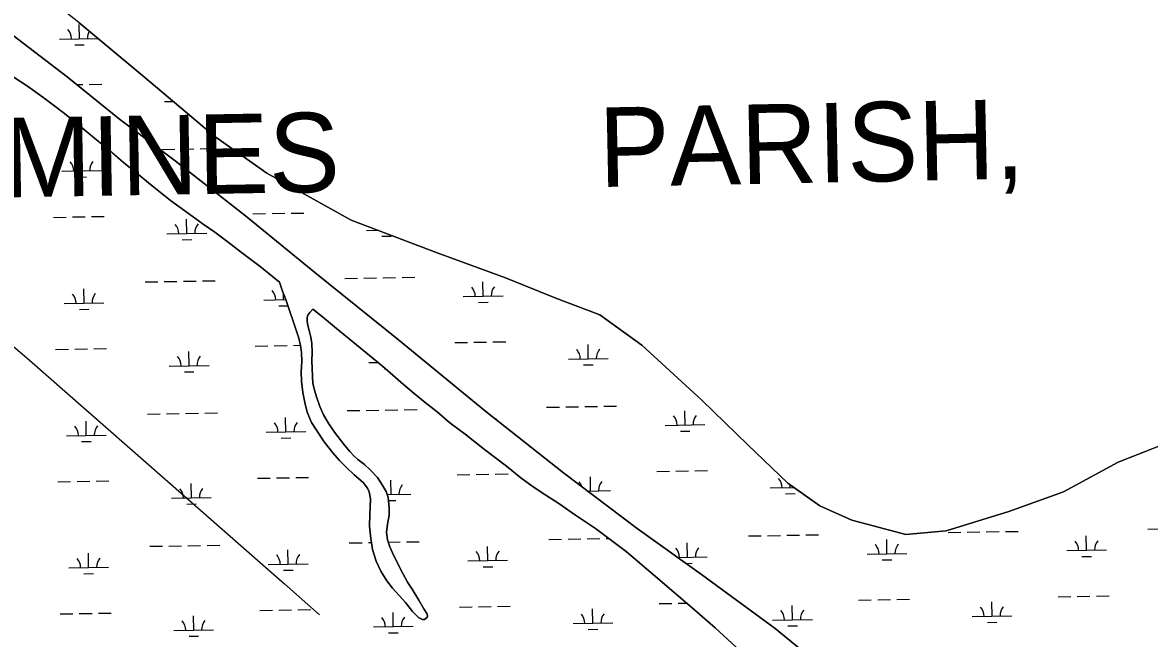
# Model space of a CAD drawing. Extents: x 3892998 to 3931244, y 278583 to 304547.
# Drawn here: x 3914480 to 3917313, y 298411 to 299961 of the extents above; entities that cross this region are included whole.
import ezdxf

# ---------------------------------------------------------------- set-up
doc = ezdxf.new("R2010")
doc.units = 0
for name, color, linetype in [('V-TOPO-GNAM-IDEN', 7, 'Continuous'), ('V-TOPO-SHOR', 7, 'Continuous'), ('V-UTIL-LINE', 7, 'Continuous'), ('V-WETL-SWMP', 7, 'Continuous')]:
    doc.layers.add(name, color=color, linetype=linetype)

msp = doc.modelspace()

# ---------------------------------------------------------------- linework, layer by layer
at = {"layer": 'V-TOPO-SHOR'}
msp.add_line((3915126.3, 299307.9), (3915108.8, 299322), dxfattribs=at)
for points in [[(3917386.7, 298914.8), (3917234.3, 298855.3), (3917097, 298780.6), (3916959.9, 298731.2), (3916802.6, 298681.9), (3916701.2, 298672.6), (3916564.9, 298709.2), (3916484.2, 298745.4), (3916403.7, 298801.7), (3916303.3, 298898.8), (3916187.8, 299011.1), (3916037.2, 299149.1), (3915931.5, 299225.9), (3915820.5, 299267.4), (3915694.4, 299319.1), (3915522.8, 299381.3), (3915305.9, 299464.1), (3915094.3, 299582.4), (3914963.5, 299674.6), (3914787.6, 299822.9), (3914621.7, 299961), (3914486, 300068.5), (3914320, 300191.4)], [(3914442.4, 299939), (3914592.5, 299824.4), (3914723.4, 299717.7), (3914863.8, 299613.3), (3915040.2, 299474.6), (3915214.7, 299332), (3915425.6, 299162.5), (3915644.4, 298982.7), (3915840, 298827.8), (3916025.6, 298688.1), (3916187.1, 298572), (3916372, 298436.4), (3916451.3, 298371.5)], [(3914963.5, 299433.2), (3914933.8, 299453.6), (3914915.4, 299467.4), (3914888.1, 299487.6), (3914852.3, 299513.4), (3914805.8, 299550.4), (3914768.5, 299581.1), (3914733.9, 299608.7), (3914699.2, 299638.6), (3914666, 299665.6), (3914636.8, 299689.8), (3914611.5, 299711), (3914585.1, 299732.1), (3914557.8, 299752.9), (3914531.3, 299772.9), (3914492.4, 299801.1), (3914454.1, 299826.4)], [(3915108.8, 299322), (3915077.6, 299346.8), (3915030.9, 299382.6), (3914993.2, 299410.8), (3914963.5, 299433.2)], [(3915210.2, 299240), (3915202.1, 299231.8), (3915197.2, 299225.1), (3915196, 299219), (3915195.5, 299209.3), (3915197, 299199.1), (3915200.7, 299186.6), (3915205.1, 299169.3), (3915207.7, 299153.4), (3915207.8, 299132), (3915207.6, 299109), (3915207.8, 299091.3), (3915208.6, 299069.7), (3915209.9, 299053.4), (3915213.1, 299039.1), (3915218.3, 299022), (3915227.4, 298995.3), (3915237, 298973.6), (3915250.3, 298951.7), (3915264.2, 298930.3), (3915289.1, 298898), (3915303.2, 298881.8), (3915314, 298870), (3915323.3, 298862), (3915339.5, 298849.1), (3915354.4, 298835.9), (3915372.3, 298816.3), (3915384.4, 298798.1), (3915394.2, 298781), (3915398.9, 298766.3), (3915401.6, 298740.3), (3915401.4, 298721.2), (3915397.5, 298698.8), (3915395.3, 298677.8), (3915397.5, 298659.5), (3915403.3, 298642), (3915413.7, 298619.5), (3915436.3, 298574.5), (3915448.2, 298553.4), (3915459.6, 298535.4), (3915476.6, 298507.5), (3915489.3, 298486.3), (3915496.7, 298474.4), (3915498.3, 298468), (3915497.2, 298463.9), (3915496, 298462.9), (3915490.9, 298458.9), (3915485.7, 298458.8), (3915475.6, 298464.4), (3915460.7, 298479.4), (3915442.6, 298501.6), (3915426.7, 298519.2), (3915410.2, 298538.2), (3915395.5, 298556.8), (3915381.2, 298581.1), (3915369.1, 298606), (3915360, 298635.1), (3915355.7, 298662.7), (3915352.6, 298693.9), (3915352.9, 298723.2), (3915354.2, 298742), (3915355, 298762.5), (3915351.4, 298780), (3915347.5, 298789.9), (3915336.5, 298803.7), (3915313.8, 298822.9), (3915294.5, 298841.2), (3915276.8, 298859), (3915260.1, 298878.8), (3915238, 298906.5), (3915219.2, 298935.5), (3915206.8, 298954.6), (3915195.6, 298981.1), (3915189.4, 299004.8), (3915185.1, 299030.4), (3915181.1, 299058.8), (3915180.2, 299082.6), (3915182.2, 299108.6), (3915181.2, 299130.6), (3915178.5, 299148.5), (3915174.9, 299166.8), (3915167, 299189.7), (3915160.4, 299209.6), (3915151.3, 299236.6), (3915145.5, 299253.7), (3915139.1, 299271.2), (3915134.4, 299283), (3915126.3, 299307.9)], [(3916284.3, 298380.2), (3916221, 298438.3), (3916163.5, 298488.4), (3916071.6, 298567.7), (3915998, 298630.4), (3915920.6, 298688.2), (3915867.6, 298723), (3915828.7, 298750.6), (3915795.8, 298771.5), (3915763.6, 298792.7), (3915732.7, 298815.3), (3915696.8, 298844.7), (3915641.8, 298887.1), (3915592.5, 298925), (3915554.2, 298954.2), (3915522.1, 298981.8), (3915492.6, 299005), (3915464.7, 299028), (3915438.2, 299050.3), (3915410.6, 299073.9), (3915384.7, 299096.2), (3915319.3, 299150), (3915269.6, 299190.9), (3915234.1, 299220.7), (3915234, 299220.8), (3915210.2, 299240)]]:
    msp.add_lwpolyline(points, dxfattribs=at)
at = {"layer": 'V-UTIL-LINE'}
msp.add_lwpolyline([(3913071, 300324.1), (3914491.1, 299117.1), (3915138.8, 298549.1), (3915227, 298470.6)], dxfattribs=at)
at = {"layer": 'V-WETL-SWMP'}
for p, q in [((3914621.7, 299961), (3914787.6, 299822.9)), ((3914623.1, 299920.2), (3914622.4, 299956.2)), ((3914592.5, 299824.4), (3914442.4, 299939)), ((3914573.1, 299919.4), (3914669.7, 299921.1)), ((3914611.3, 299904.6), (3914635.3, 299905)), ((3914723.4, 299717.7), (3914592.5, 299824.4)), ((3914616.7, 299804.7), (3914631.6, 299804.9)), ((3914647.6, 299805.2), (3914679.6, 299805.8)), ((3914787.6, 299822.9), (3914963.5, 299674.6)), ((3914837.3, 299762.1), (3914859.3, 299762.5)), ((3914875.5, 299747.3), (3914877.3, 299747.3)), ((3914863.8, 299613.3), (3914723.4, 299717.7)), ((3914963.5, 299674.6), (3915094.3, 299582.4)), ((3914830.5, 299641.9), (3914862.5, 299642.4)), ((3914878.5, 299642.7), (3914910.5, 299643.2)), ((3914926.5, 299643.5), (3914958.5, 299644.1)), ((3914628.8, 299587.6), (3914628.2, 299623.6)), ((3915040.2, 299474.6), (3914863.8, 299613.3)), ((3914578.8, 299586.8), (3914678.8, 299588.5)), ((3915094.3, 299582.4), (3915305.9, 299464.1)), ((3914617.1, 299572), (3914641.1, 299572.4)), ((3914557.4, 299470.9), (3914589.4, 299471.5)), ((3914605.4, 299471.8), (3914637.4, 299472.3)), ((3914653.4, 299472.6), (3914685.4, 299473.2)), ((3914893, 299430.3), (3914892.4, 299466.3)), ((3915214.7, 299332), (3915040.2, 299474.6)), ((3915059.3, 299479.6), (3915091.2, 299480.2)), ((3915107.2, 299480.5), (3915139.2, 299481)), ((3915155.2, 299481.3), (3915187.2, 299481.8)), ((3915305.9, 299464.1), (3915522.8, 299381.3)), ((3915344.9, 299438.1), (3915372.7, 299438.6)), ((3914843, 299429.4), (3914943, 299431.2)), ((3914881.3, 299414.7), (3914905.3, 299415.1)), ((3915383.1, 299423.4), (3915407.1, 299423.8)), ((3915522.8, 299381.3), (3915694.4, 299319.1)), ((3915425.6, 299162.5), (3915214.7, 299332)), ((3915386.1, 299318.8), (3915418.1, 299319.3)), ((3915434.1, 299319.6), (3915466.1, 299320.1)), ((3915694.4, 299319.1), (3915820.5, 299267.4)), ((3914634.6, 299255), (3914634, 299291)), ((3914788.3, 299308.4), (3914820.3, 299309)), ((3914836.3, 299309.2), (3914868.3, 299309.8)), ((3914884.3, 299310.1), (3914916.2, 299310.6)), ((3914932.2, 299310.9), (3914964.2, 299311.5)), ((3915290.1, 299317.1), (3915322.1, 299317.6)), ((3915338.1, 299317.9), (3915370.1, 299318.5)), ((3915638.2, 299272.4), (3915637.6, 299308.4)), ((3915086.4, 299262.8), (3915141.8, 299263.8)), ((3915136.4, 299263.7), (3915136.1, 299278.6)), ((3915588.2, 299271.5), (3915688.2, 299273.2)), ((3915820.5, 299267.4), (3915931.5, 299225.9)), ((3914584.6, 299254.1), (3914684.6, 299255.9)), ((3914622.8, 299239.4), (3914646.8, 299239.8)), ((3915124.7, 299248), (3915147.3, 299248.4)), ((3915626.5, 299256.7), (3915650.5, 299257.1)), ((3915931.5, 299225.9), (3916037.2, 299149.1)), ((3915161, 299148.7), (3915178.4, 299149)), ((3915644.4, 298982.7), (3915425.6, 299162.5)), ((3915566.8, 299155.7), (3915598.8, 299156.2)), ((3915614.8, 299156.5), (3915646.8, 299157.1)), ((3915662.8, 299157.3), (3915694.8, 299157.9)), ((3915902.4, 299115.1), (3915901.8, 299151.1)), ((3916037.2, 299149.1), (3916187.8, 299011.1)), ((3914563.2, 299138.3), (3914595.2, 299138.9)), ((3914611.2, 299139.1), (3914643.2, 299139.7)), ((3914659.2, 299140), (3914691.2, 299140.5)), ((3914898.8, 299097.7), (3914898.1, 299133.7)), ((3915065, 299147), (3915097, 299147.6)), ((3915113, 299147.8), (3915145, 299148.4)), ((3914848.8, 299096.8), (3914948.8, 299098.5)), ((3915350.6, 299105.5), (3915372.9, 299105.9)), ((3915852.4, 299114.2), (3915952.4, 299115.9)), ((3915890.7, 299099.4), (3915914.7, 299099.8)), ((3914887, 299082), (3914911, 299082.5)), ((3915388.9, 299090.7), (3915391, 299090.8)), ((3916187.8, 299011.1), (3916303.3, 298898.8)), ((3914938, 298978.3), (3914970, 298978.8)), ((3915295.9, 298984.5), (3915327.9, 298985)), ((3915343.8, 298985.3), (3915375.8, 298985.9)), ((3915391.8, 298986.1), (3915423.8, 298986.7)), ((3915439.8, 298987), (3915471.8, 298987.5)), ((3915840, 298827.8), (3915644.4, 298982.7)), ((3915797.7, 298993.2), (3915829.7, 298993.7)), ((3915845.7, 298994), (3915877.7, 298994.5)), ((3915893.7, 298994.8), (3915925.7, 298995.4)), ((3915941.7, 298995.6), (3915973.7, 298996.2)), ((3916145.8, 298948.4), (3916145.2, 298984.4)), ((3914640.3, 298922.4), (3914639.7, 298958.4)), ((3914794, 298975.8), (3914826, 298976.3)), ((3914842, 298976.6), (3914874, 298977.2)), ((3914890, 298977.4), (3914922, 298978)), ((3915142.2, 298931.1), (3915141.5, 298967.1)), ((3914590.3, 298921.5), (3914690.3, 298923.2)), ((3915092.2, 298930.2), (3915192.2, 298931.9)), ((3916095.8, 298947.6), (3916195.8, 298949.3)), ((3916134.1, 298932.8), (3916158.1, 298933.2)), ((3914628.6, 298906.7), (3914652.6, 298907.2)), ((3915130.4, 298915.4), (3915154.4, 298915.8)), ((3916303.3, 298898.8), (3916403.7, 298801.7)), ((3917234.3, 298855.3), (3917386.7, 298914.8)), ((3917097, 298780.6), (3917234.3, 298855.3)), ((3915070.8, 298814.4), (3915102.8, 298814.9)), ((3915118.8, 298815.2), (3915150.8, 298815.8)), ((3915166.8, 298816), (3915198.7, 298816.6)), ((3915406.4, 298773.7), (3915405.7, 298809.7)), ((3915572.6, 298823.1), (3915604.6, 298823.6)), ((3915620.6, 298823.9), (3915652.6, 298824.4)), ((3915668.6, 298824.7), (3915700.6, 298825.3)), ((3916025.6, 298688.1), (3915840, 298827.8)), ((3915908.2, 298782.4), (3915907.6, 298818.4)), ((3916074.4, 298831.7), (3916106.4, 298832.3)), ((3916122.4, 298832.6), (3916154.4, 298833.1)), ((3916170.4, 298833.4), (3916202.4, 298834)), ((3914568.9, 298805.7), (3914600.9, 298806.2)), ((3914616.9, 298806.5), (3914648.9, 298807.1)), ((3914664.9, 298807.3), (3914696.9, 298807.9)), ((3914904.5, 298765.1), (3914903.9, 298801.1)), ((3915900.5, 298782.3), (3915958.2, 298783.3)), ((3916360, 298790.3), (3916418.6, 298791.3)), ((3916403.7, 298801.7), (3916484.2, 298745.4)), ((3916410, 298791.1), (3916409.9, 298797.4)), ((3916959.9, 298731.2), (3917097, 298780.6)), ((3914854.5, 298764.2), (3914954.5, 298765.9)), ((3915396.6, 298773.6), (3915456.4, 298774.6)), ((3915399.7, 298758.2), (3915418.6, 298758.5)), ((3916398.3, 298775.5), (3916422.3, 298775.9)), ((3914892.8, 298749.4), (3914916.8, 298749.8)), ((3916484.2, 298745.4), (3916564.9, 298709.2)), ((3916802.6, 298681.9), (3916959.9, 298731.2)), ((3916564.9, 298709.2), (3916701.2, 298672.6)), ((3916187.1, 298572), (3916025.6, 298688.1)), ((3916305.3, 298669.2), (3916337.3, 298669.8)), ((3916353.3, 298670), (3916385.3, 298670.6)), ((3916401.3, 298670.9), (3916433.3, 298671.4)), ((3916449.3, 298671.7), (3916481.3, 298672.3)), ((3916701.2, 298672.6), (3916802.6, 298681.9)), ((3916807.1, 298677.9), (3916839.1, 298678.5)), ((3916855.1, 298678.7), (3916887.1, 298679.3)), ((3916903.1, 298679.6), (3916935.1, 298680.1)), ((3916951.1, 298680.4), (3916983.1, 298680.9)), ((3917155.3, 298633.2), (3917154.6, 298669.2)), ((3917308.9, 298686.6), (3917340.9, 298687.1)), ((3914799.8, 298643.2), (3914831.8, 298643.7)), ((3914847.8, 298644), (3914879.8, 298644.5)), ((3914895.8, 298644.8), (3914927.8, 298645.4)), ((3914943.8, 298645.6), (3914975.8, 298646.2)), ((3915301.6, 298651.8), (3915333.6, 298652.4)), ((3915349.6, 298652.7), (3915357.3, 298652.8)), ((3915399.5, 298653.5), (3915429.6, 298654.1)), ((3915445.6, 298654.3), (3915477.6, 298654.9)), ((3915649.8, 298607.1), (3915649.1, 298643.1)), ((3915803.4, 298660.5), (3915835.4, 298661.1)), ((3915851.4, 298661.4), (3915883.4, 298661.9)), ((3915899.4, 298662.2), (3915931.4, 298662.7)), ((3915947.4, 298663), (3915954.2, 298663.1)), ((3916151.6, 298615.8), (3916151, 298651.8)), ((3916653.4, 298624.5), (3916652.8, 298660.5)), ((3914646.1, 298589.7), (3914645.5, 298625.7)), ((3915147.9, 298598.4), (3915147.3, 298634.4)), ((3916126.8, 298615.4), (3916201.6, 298616.7)), ((3916603.4, 298623.6), (3916703.4, 298625.4)), ((3917105.3, 298632.3), (3917205.2, 298634)), ((3917143.5, 298617.5), (3917167.5, 298618)), ((3914596.1, 298588.9), (3914696.1, 298590.6)), ((3915097.9, 298597.6), (3915197.9, 298599.3)), ((3915136.2, 298582.8), (3915160.2, 298583.2)), ((3915599.8, 298606.3), (3915699.7, 298608)), ((3915638, 298591.5), (3915662, 298591.9)), ((3916147.7, 298600.3), (3916163.9, 298600.6)), ((3916641.7, 298608.9), (3916665.7, 298609.3)), ((3914634.4, 298574.1), (3914658.4, 298574.5)), ((3916372, 298436.4), (3916187.1, 298572)), ((3916080.2, 298499.1), (3916112.2, 298499.7)), ((3916128.2, 298500), (3916149.6, 298500.3)), ((3916582, 298507.8), (3916614, 298508.4)), ((3916630, 298508.6), (3916662, 298509.2)), ((3916678, 298509.5), (3916710, 298510)), ((3916917.6, 298467.2), (3916917, 298503.2)), ((3917083.9, 298516.5), (3917115.9, 298517)), ((3917131.8, 298517.3), (3917163.8, 298517.9)), ((3917179.8, 298518.2), (3917211.8, 298518.7)), ((3914574.7, 298473.1), (3914606.7, 298473.6)), ((3914622.7, 298473.9), (3914654.7, 298474.4)), ((3914670.7, 298474.7), (3914702.7, 298475.3)), ((3915076.5, 298481.7), (3915108.5, 298482.3)), ((3915124.5, 298482.6), (3915156.5, 298483.1)), ((3915172.5, 298483.4), (3915204.5, 298484)), ((3915412.1, 298441.1), (3915411.5, 298477.1)), ((3915578.4, 298490.4), (3915610.4, 298491)), ((3915626.3, 298491.3), (3915658.3, 298491.8)), ((3915674.3, 298492.1), (3915706.3, 298492.6)), ((3915914, 298449.8), (3915913.3, 298485.8)), ((3916415.8, 298458.5), (3916415.2, 298494.5)), ((3914910.3, 298432.4), (3914909.7, 298468.4)), ((3915362.1, 298440.3), (3915462.1, 298442)), ((3915864, 298448.9), (3915963.9, 298450.7)), ((3916365.8, 298457.6), (3916465.8, 298459.4)), ((3916404.1, 298442.9), (3916428.1, 298443.3)), ((3916867.6, 298466.3), (3916967.6, 298468)), ((3916905.9, 298451.5), (3916929.9, 298452)), ((3914860.3, 298431.6), (3914960.3, 298433.3)), ((3914898.6, 298416.8), (3914922.6, 298417.2)), ((3915400.4, 298425.5), (3915424.4, 298425.9)), ((3915902.2, 298434.2), (3915926.2, 298434.6)), ((3916451.3, 298371.5), (3916372, 298436.4))]:
    msp.add_line(p, q, dxfattribs=at)
for points in [[(3914454, 299826.4), (3914492.4, 299801.2), (3914531.3, 299773), (3914557.8, 299753), (3914585.1, 299732.2), (3914611.4, 299711), (3914636.7, 299689.8), (3914666, 299665.7), (3914699.1, 299638.7), (3914733.9, 299608.7), (3914768.4, 299581.2), (3914805.7, 299550.4), (3914852.3, 299513.4), (3914888, 299487.6), (3914915.3, 299467.4), (3914933.8, 299453.6), (3914963.5, 299433.2), (3914993.2, 299410.8), (3915030.9, 299382.6), (3915077.6, 299346.8), (3915108.8, 299322), (3915126.3, 299307.9)], [(3915126.3, 299307.9), (3915134.4, 299283), (3915139.1, 299271.2), (3915145.5, 299253.7), (3915151.3, 299236.6), (3915160.4, 299209.6), (3915167, 299189.7), (3915174.9, 299166.8), (3915178.5, 299148.5), (3915181.2, 299130.6), (3915182.2, 299108.6), (3915180.2, 299082.6), (3915181.1, 299058.8), (3915185.1, 299030.4), (3915189.4, 299004.8), (3915195.6, 298981.1), (3915206.8, 298954.6), (3915219.2, 298935.5), (3915238, 298906.5), (3915260.1, 298878.8), (3915276.8, 298859), (3915294.5, 298841.2), (3915313.8, 298822.9), (3915336.5, 298803.7), (3915347.5, 298789.9), (3915351.4, 298780), (3915355, 298762.5), (3915354.2, 298742), (3915352.9, 298723.2), (3915352.6, 298693.9), (3915355.7, 298662.7), (3915360, 298635.1), (3915369.1, 298606), (3915381.2, 298581.1), (3915395.5, 298556.8), (3915410.2, 298538.2), (3915426.7, 298519.2), (3915442.6, 298501.6), (3915460.7, 298479.4), (3915475.6, 298464.4), (3915485.7, 298458.8), (3915490.9, 298458.9), (3915496, 298462.9), (3915497.2, 298463.9), (3915498.3, 298468), (3915496.7, 298474.4), (3915489.3, 298486.3), (3915476.6, 298507.5), (3915459.6, 298535.4), (3915448.2, 298553.4), (3915436.3, 298574.5), (3915413.7, 298619.5), (3915403.3, 298642), (3915397.5, 298659.5), (3915395.3, 298677.8), (3915397.5, 298698.8), (3915401.4, 298721.2), (3915401.6, 298740.3), (3915398.9, 298766.3), (3915394.2, 298781), (3915384.4, 298798.1), (3915372.3, 298816.3), (3915354.4, 298835.9), (3915339.5, 298849.1), (3915323.3, 298862), (3915314, 298870), (3915303.2, 298881.8), (3915289.1, 298898), (3915264.2, 298930.3), (3915250.3, 298951.7), (3915237, 298973.6), (3915227.4, 298995.3), (3915218.3, 299022), (3915213.1, 299039.1), (3915209.9, 299053.4), (3915208.6, 299069.7), (3915207.8, 299091.3), (3915207.6, 299109), (3915207.8, 299132), (3915207.7, 299153.4), (3915205.1, 299169.3), (3915200.7, 299186.6), (3915197, 299199.1), (3915195.5, 299209.3), (3915196, 299219), (3915197.2, 299225.1), (3915202.1, 299231.8), (3915210.2, 299240), (3915234, 299220.8), (3915234.1, 299220.7), (3915269.6, 299190.9), (3915319.3, 299150), (3915384.7, 299096.2), (3915410.6, 299073.9), (3915438.2, 299050.3), (3915464.7, 299028), (3915492.6, 299005), (3915522.1, 298981.8), (3915554.2, 298954.2), (3915592.5, 298925), (3915641.8, 298887.1)], [(3915641.8, 298887.1), (3915696.8, 298844.7), (3915732.7, 298815.3), (3915763.6, 298792.7), (3915795.8, 298771.5), (3915828.7, 298750.6), (3915867.6, 298723), (3915920.6, 298688.2), (3915998, 298630.4), (3916071.6, 298567.7), (3916163.5, 298488.4), (3916221, 298438.3), (3916284.3, 298380.2)]]:
    msp.add_lwpolyline(points, dxfattribs=at)
for centre, start, end in [((3914567.8, 299919.8), 0.2199, 41.7635), ((3914678.3, 299921.7), 149.9294, 181.7635), ((3914573.6, 299587.1), 0.2199, 41.7635), ((3914684, 299589.1), 140.2199, 181.7635), ((3914837.8, 299429.8), 0.2199, 41.7635), ((3914948.2, 299431.7), 140.2199, 181.7635), ((3915583, 299271.9), 0.2199, 41.7635), ((3915693.5, 299273.8), 140.2199, 181.7635), ((3914579.3, 299254.5), 0.2199, 41.7635), ((3914689.8, 299256.4), 140.2199, 181.7635), ((3915081.2, 299263.2), 0.2199, 41.7635), ((3914843.5, 299097.2), 0.2199, 41.7635), ((3914954, 299099.1), 140.2199, 181.7635), ((3915847.2, 299114.6), 0.2199, 41.7635), ((3915957.7, 299116.5), 140.2199, 181.7635), ((3915086.9, 298930.6), 0.2199, 41.7635), ((3915197.4, 298932.5), 140.2199, 181.7635), ((3915699.2, 298941.2), 140.2199, 143.9817), ((3916090.6, 298948), 0.2199, 41.7635), ((3916201.1, 298949.9), 140.2199, 181.7635), ((3914585.1, 298921.9), 0.2199, 41.7635), ((3914695.6, 298923.8), 140.2199, 181.7635), ((3916354.8, 298790.6), 0.2199, 41.7635), ((3914849.3, 298764.6), 0.2199, 41.7635), ((3914959.8, 298766.5), 140.2199, 181.7635), ((3915461.6, 298775.2), 140.2199, 181.7635), ((3915853, 298782), 17.9829, 41.7635), ((3915963.4, 298783.9), 140.2199, 181.7635), ((3916096.3, 298615.3), 0.2199, 41.7635), ((3916206.8, 298617.2), 140.2199, 181.7635), ((3916598.2, 298624), 0.2199, 41.7635), ((3916708.6, 298625.9), 140.2199, 181.7635), ((3917100, 298632.7), 0.2199, 41.7635), ((3917210.5, 298634.6), 140.2199, 181.7635), ((3914590.8, 298589.3), 0.2199, 41.7635), ((3914701.3, 298591.2), 140.2199, 181.7635), ((3915092.7, 298598), 0.2199, 41.7635), ((3915203.1, 298599.9), 140.2199, 181.7635), ((3915594.5, 298606.6), 0.2199, 41.7635), ((3915705, 298608.6), 140.2199, 181.7635), ((3915858.7, 298449.3), 0.2199, 41.7635), ((3915969.2, 298451.2), 140.2199, 181.7635), ((3916360.5, 298458), 0.2199, 41.7635), ((3916471, 298459.9), 140.2199, 181.7635), ((3916862.4, 298466.7), 0.2199, 41.7635), ((3916972.8, 298468.6), 140.2199, 181.7635), ((3914855, 298432), 0.2199, 41.7635), ((3914965.5, 298433.9), 140.2199, 181.7635), ((3915356.9, 298440.6), 0.2199, 41.7635), ((3915467.3, 298442.6), 140.2199, 181.7635)]:
    msp.add_arc(centre, 35.2, start, end, dxfattribs=at)

# ---------------------------------------------------------------- texts
at = {"layer": 'V-TOPO-GNAM-IDEN'}
for s, rotation, p in [('PARISH,', 1.1585, (3915930.7, 299547)), ('PLAQUEMINES', 0.9835, (3913347.3, 299502.3))]:
    msp.add_text(s, height=200, rotation=rotation, dxfattribs=at).set_placement(p)

doc.saveas('drawing.dxf')
